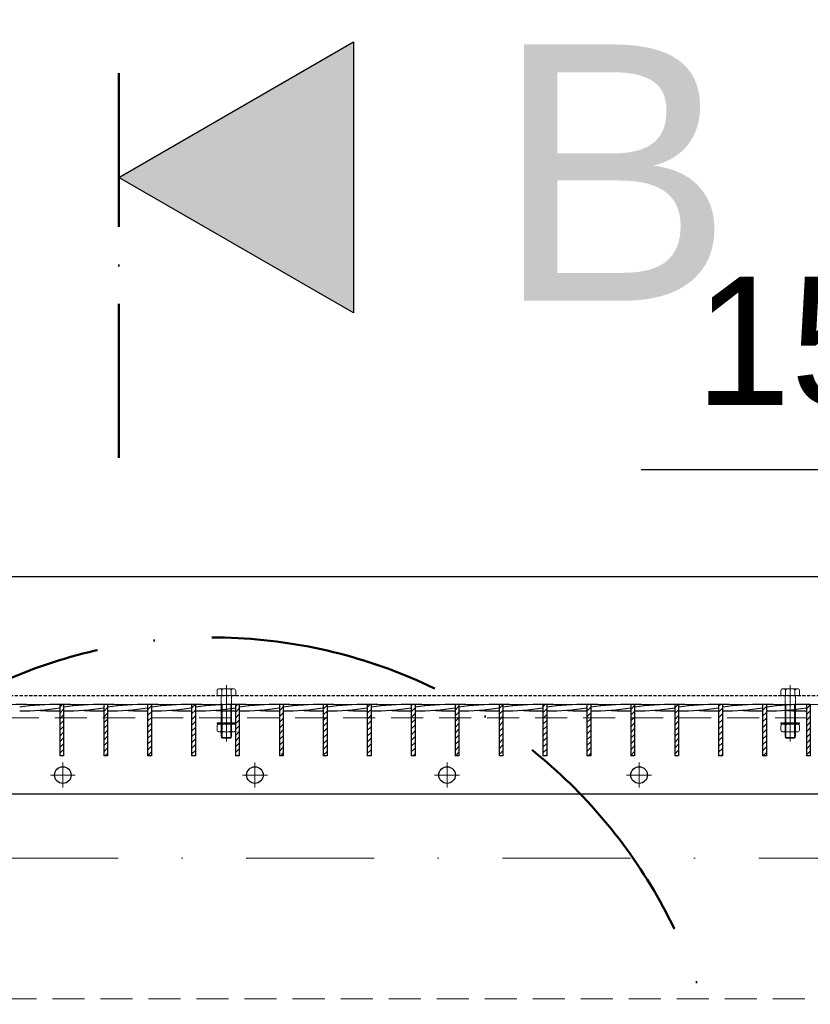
# Model space of a CAD drawing. Header units: millimetres. Extents: x -6179 to 18141, y -8419 to 8561.
# Tile 559 of 579: x 2011 to 2628, y 3433 to 4202. Entities that reach past the tile are written whole.
import ezdxf

# ---------------------------------------------------------------- set-up
doc = ezdxf.new("R2010")
doc.units = ezdxf.units.MM
for name, pattern in [('ACAD_ISO10W100', [18, 12, -3, 0, -3]), ('DASHDOT', [1, 0.5, -0.25, 0, -0.25]), ('HIDDEN', [0.375, 0.25, -0.125]), ('STRICHPUNKT', [25.4, 12.7, -6.35, 0, -6.35])]:
    doc.linetypes.add(name, pattern=pattern)
for name, color, linetype, lineweight in [('Bemaßung', 7, 'Continuous', 9), ('Dübel', 7, 'Continuous', 9), ('Geländer', 7, 'Continuous', 25), ('Mutter M12', 7, 'Continuous', 9), ('Schraffur Stahl', 7, 'Continuous', 5), ('Schrauben M12', 7, 'Continuous', 9), ('Stufen&Podest', 7, 'Continuous', 9), ('Tragegurt', 7, 'Continuous', 20)]:
    doc.layers.add(name, color=color, linetype=linetype, lineweight=lineweight)
doc.layers.add('Beschriftung', color=7, linetype='Continuous')
doc.layers.add('POL_Bema', color=7, linetype='Continuous')
doc.styles.add('LBB3.5M1000', font='isocp.shx', dxfattribs={"height": 3.5})
doc.dimstyles.new('DIN', dxfattribs={"dimtxt": 2.5, "dimasz": 2.5, "dimexe": 1.25, "dimexo": 0.625, "dimtad": 1, "dimtih": 1, "dimdec": 4, "dimdsep": 46, "dimlunit": 6, "dimtxsty": 'Standard', "dimcen": 2.5, "dimadec": 0, "dimazin": 0, "dimtfac": 1, "dimtdec": 4, "dimtmove": 0, "dimatfit": 3, "dimfxl": 0, "dimtvp": 1, "dimtolj": 1, "dimtzin": 0, "dimarcsym": 0})

# ---------------------------------------------------------------- blocks, each defined once
blk = doc.blocks.new('_Oblique')
at = {"layer": 'POL_Bema', "color": 0, "lineweight": -2}
blk.add_line((-0.5, -0.5), (0.5, 0.5), dxfattribs=at)
blk = doc.blocks.new('*D45')
at = {"layer": 'Bemaßung', "color": 0, "lineweight": -2}
for p, q in [((2929.38, 3717.21), (2929.38, 3900.41)), ((2779.38, 3850.41), (2496.05, 3850.41)), ((2929.38, 3850.41), (2779.38, 3850.41))]:
    blk.add_line(p, q, dxfattribs=at)
at = {"layer": 'DEFPOINTS', "color": 0}
for p in [(2779.38, 3850.41), (2779.38, 3850.41), (2929.38, 3667.21)]:
    blk.add_point(p, dxfattribs=at)
at = {"layer": 'Bemaßung', "color": 0, "lineweight": -2, "xscale": 50, "yscale": 50, "zscale": 50, "rotation": 180}
blk.add_blockref('_Oblique', (2779.38, 3850.41), dxfattribs=at)
at = {"layer": 'Bemaßung', "color": 0, "lineweight": -2, "xscale": 50, "yscale": 50, "zscale": 50}
blk.add_blockref('_Oblique', (2929.38, 3850.41), dxfattribs=at)
at = {"layer": 'Bemaßung', "color": 0, "insert": (2612.71, 3950.41), "char_height": 100, "attachment_point": 5}
blk.add_mtext('\\A1;15', dxfattribs=at)
blk = doc.blocks.new('*D47')
at = {"layer": 'Bemaßung', "color": 0, "lineweight": -2}
for p, q in [((1359.38, 4967.21), (1359.38, 5978.69)), ((2929.38, 4967.21), (2929.38, 5978.69)), ((2929.38, 5928.69), (1359.38, 5928.69))]:
    blk.add_line(p, q, dxfattribs=at)
at = {"layer": 'DEFPOINTS', "color": 0}
for p in [(1359.38, 5928.69), (1359.38, 3667.21), (2929.38, 3667.21)]:
    blk.add_point(p, dxfattribs=at)
at = {"layer": 'Bemaßung', "color": 0, "lineweight": -2, "xscale": 50, "yscale": 50, "zscale": 50, "rotation": 180}
blk.add_blockref('_Oblique', (1359.38, 5928.69), dxfattribs=at)
at = {"layer": 'Bemaßung', "color": 0, "lineweight": -2, "xscale": 50, "yscale": 50, "zscale": 50}
blk.add_blockref('_Oblique', (2929.38, 5928.69), dxfattribs=at)
at = {"layer": 'Bemaßung', "color": 0, "insert": (2144.38, 6028.69), "char_height": 100, "attachment_point": 5}
blk.add_mtext('\\A1;157', dxfattribs=at)

msp = doc.modelspace()

# ---------------------------------------------------------------- hatches: boundary and pattern name
at = {"layer": 'Bemaßung'}
h = msp.add_hatch(color=256, dxfattribs=at)
h.dxf.hatch_style = 1
h.paths.add_polyline_path([(2271.37433, 3972.86957), (2088.23042, 4078.60776), (2271.37433, 4184.34594)])
at = {"layer": 'Schraffur Stahl'}
h = msp.add_hatch(dxfattribs=at)
h.set_pattern_fill('ANSI31', color=256, angle=180, style=0)
h.set_pattern_definition([(225, (-14936772.0048, 2495963.7864), (2.2450640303, -2.2450640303), [])])
h.paths.add_polyline_path([(2044.98052, 3667.207), (2044.98052, 3627.207), (2041.98052, 3627.207), (2041.98052, 3667.207)], flags=0)
h = msp.add_hatch(dxfattribs=at)
h.set_pattern_fill('ANSI31', color=256, angle=180, style=0)
h.set_pattern_definition([(225, (-14936806.3048, 2495963.7864), (2.2450640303, -2.2450640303), [])])
h.paths.add_polyline_path([(2079.28052, 3667.207), (2079.28052, 3627.207), (2076.28052, 3627.207), (2076.28052, 3667.207)], flags=0)
h = msp.add_hatch(dxfattribs=at)
h.set_pattern_fill('ANSI31', color=256, angle=180, style=0)
h.set_pattern_definition([(225, (-14936840.6048, 2495963.7864), (2.2450640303, -2.2450640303), [])])
h.paths.add_polyline_path([(2113.58052, 3667.207), (2113.58052, 3627.207), (2110.58052, 3627.207), (2110.58052, 3667.207)], flags=0)
h = msp.add_hatch(dxfattribs=at)
h.set_pattern_fill('ANSI31', color=256, angle=180, style=0)
h.set_pattern_definition([(225, (-14936874.9048, 2495963.7864), (2.2450640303, -2.2450640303), [])])
h.paths.add_polyline_path([(2147.88052, 3667.207), (2147.88052, 3627.207), (2144.88052, 3627.207), (2144.88052, 3667.207)], flags=0)
h = msp.add_hatch(dxfattribs=at)
h.set_pattern_fill('ANSI31', color=256, angle=180, style=0)
h.set_pattern_definition([(225, (-14936909.2048, 2495963.7864), (2.2450640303, -2.2450640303), [])])
h.paths.add_polyline_path([(2182.18052, 3667.207), (2182.18052, 3627.207), (2179.18052, 3627.207), (2179.18052, 3667.207)], flags=0)
h = msp.add_hatch(dxfattribs=at)
h.set_pattern_fill('ANSI31', color=256, angle=180, style=0)
h.set_pattern_definition([(225, (-14936943.5048, 2495963.7864), (2.2450640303, -2.2450640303), [])])
h.paths.add_polyline_path([(2216.48052, 3667.207), (2216.48052, 3627.207), (2213.48052, 3627.207), (2213.48052, 3667.207)], flags=0)
h = msp.add_hatch(dxfattribs=at)
h.set_pattern_fill('ANSI31', color=256, angle=180, style=0)
h.set_pattern_definition([(225, (-14936977.8048, 2495963.7864), (2.2450640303, -2.2450640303), [])])
h.paths.add_polyline_path([(2250.78052, 3667.207), (2250.78052, 3627.207), (2247.78052, 3627.207), (2247.78052, 3667.207)], flags=0)
h = msp.add_hatch(dxfattribs=at)
h.set_pattern_fill('ANSI31', color=256, angle=180, style=0)
h.set_pattern_definition([(225, (-14937012.1048, 2495963.7864), (2.2450640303, -2.2450640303), [])])
h.paths.add_polyline_path([(2285.08052, 3667.207), (2285.08052, 3627.207), (2282.08052, 3627.207), (2282.08052, 3667.207)], flags=0)
h = msp.add_hatch(dxfattribs=at)
h.set_pattern_fill('ANSI31', color=256, angle=180, style=0)
h.set_pattern_definition([(225, (-14937046.4048, 2495963.7864), (2.2450640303, -2.2450640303), [])])
h.paths.add_polyline_path([(2319.38052, 3667.207), (2319.38052, 3627.207), (2316.38052, 3627.207), (2316.38052, 3667.207)], flags=0)
h = msp.add_hatch(dxfattribs=at)
h.set_pattern_fill('ANSI31', color=256, angle=180, style=0)
h.set_pattern_definition([(225, (-14937080.7048, 2495963.7864), (2.2450640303, -2.2450640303), [])])
h.paths.add_polyline_path([(2353.68052, 3667.207), (2353.68052, 3627.207), (2350.68052, 3627.207), (2350.68052, 3667.207)], flags=0)
h = msp.add_hatch(dxfattribs=at)
h.set_pattern_fill('ANSI31', color=256, angle=180, style=0)
h.set_pattern_definition([(225, (-14937115.0048, 2495963.7864), (2.2450640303, -2.2450640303), [])])
h.paths.add_polyline_path([(2387.98052, 3667.207), (2387.98052, 3627.207), (2384.98052, 3627.207), (2384.98052, 3667.207)], flags=0)
h = msp.add_hatch(dxfattribs=at)
h.set_pattern_fill('ANSI31', color=256, angle=180, style=0)
h.set_pattern_definition([(225, (-14937149.3048, 2495963.7864), (2.2450640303, -2.2450640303), [])])
h.paths.add_polyline_path([(2422.28052, 3667.207), (2422.28052, 3627.207), (2419.28052, 3627.207), (2419.28052, 3667.207)], flags=0)
h = msp.add_hatch(dxfattribs=at)
h.set_pattern_fill('ANSI31', color=256, angle=180, style=0)
h.set_pattern_definition([(225, (-14937183.6048, 2495963.7864), (2.2450640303, -2.2450640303), [])])
h.paths.add_polyline_path([(2456.58052, 3667.207), (2456.58052, 3627.207), (2453.58052, 3627.207), (2453.58052, 3667.207)], flags=0)
h = msp.add_hatch(dxfattribs=at)
h.set_pattern_fill('ANSI31', color=256, angle=180, style=0)
h.set_pattern_definition([(225, (-14937217.9048, 2495963.7864), (2.2450640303, -2.2450640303), [])])
h.paths.add_polyline_path([(2490.88052, 3667.207), (2490.88052, 3627.207), (2487.88052, 3627.207), (2487.88052, 3667.207)], flags=0)
h = msp.add_hatch(dxfattribs=at)
h.set_pattern_fill('ANSI31', color=256, angle=180, style=0)
h.set_pattern_definition([(225, (-14937252.2048, 2495963.7864), (2.2450640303, -2.2450640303), [])])
h.paths.add_polyline_path([(2525.18052, 3667.207), (2525.18052, 3627.207), (2522.18052, 3627.207), (2522.18052, 3667.207)], flags=0)
h = msp.add_hatch(dxfattribs=at)
h.set_pattern_fill('ANSI31', color=256, angle=180, style=0)
h.set_pattern_definition([(225, (-14937286.5048, 2495963.7864), (2.2450640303, -2.2450640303), [])])
h.paths.add_polyline_path([(2559.48052, 3667.207), (2559.48052, 3627.207), (2556.48052, 3627.207), (2556.48052, 3667.207)], flags=0)
h = msp.add_hatch(dxfattribs=at)
h.set_pattern_fill('ANSI31', color=256, angle=180, style=0)
h.set_pattern_definition([(225, (-14937320.8048, 2495963.7864), (2.2450640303, -2.2450640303), [])])
h.paths.add_polyline_path([(2593.78052, 3667.207), (2593.78052, 3627.207), (2590.78052, 3627.207), (2590.78052, 3667.207)], flags=0)
h = msp.add_hatch(dxfattribs=at)
h.set_pattern_fill('ANSI31', color=256, angle=180, style=0)
h.set_pattern_definition([(225, (-14937355.1048, 2495963.7864), (2.2450640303, -2.2450640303), [])])
h.paths.add_polyline_path([(2628.08052, 3667.207), (2628.08052, 3627.207), (2625.08052, 3627.207), (2625.08052, 3667.207)], flags=0)

# ---------------------------------------------------------------- linework, layer by layer
at = {"linetype": 'ACAD_ISO10W100', "lineweight": 50, "ltscale": 10}
msp.add_line((2088.23042, 4159.95154), (2088.23042, 3831.66685), dxfattribs=at)
msp.add_lwpolyline([(2088.23042, 4078.60776), (2271.37433, 4184.34594), (2271.37433, 3972.86957)], close=True)
at = {"linetype": 'ACAD_ISO10W100', "lineweight": 50, "ltscale": 15}
msp.add_circle((2160.27212, 3318.51395), 401.06209, dxfattribs=at)
at = {"layer": 'Dübel', "linetype": 'DASHDOT', "lineweight": 9, "ltscale": 200}
msp.add_line((1587.28679, 3547.207), (2887.28679, 3547.207), dxfattribs=at)
at = {"layer": 'Geländer'}
msp.add_line((1664.45863, 3767.207), (2699.88052, 3767.207), dxfattribs=at)
at = {"layer": 'Geländer', "linetype": 'HIDDEN', "ltscale": 10}
msp.add_line((1631.83599, 3674.207), (2712.38052, 3674.207), dxfattribs=at)
at = {"layer": 'Mutter M12', "linetype": 'HIDDEN'}
for p, q in [((2166.46182, 3651.9317), (2166.78503, 3651.9317)), ((2166.46182, 3651.9317), (2177.75469, 3651.9317)), ((2177.75469, 3651.9317), (2177.43147, 3651.9317)), ((2606.73408, 3651.9317), (2607.0573, 3651.9317)), ((2606.73408, 3651.9317), (2618.02696, 3651.9317)), ((2618.02696, 3651.9317), (2617.70374, 3651.9317)), ((2164.79515, 3650.26504), (2164.79515, 3647.59892)), ((2166.46182, 3645.93225), (2166.78503, 3645.93225)), ((2166.46182, 3645.93225), (2177.75469, 3645.93225)), ((2168.4517, 3650.26504), (2168.4517, 3647.59892)), ((2175.7648, 3650.26504), (2175.7648, 3647.59892)), ((2177.75469, 3645.93225), (2177.43147, 3645.93225)), ((2179.42136, 3647.59892), (2179.42136, 3650.26504)), ((2605.06742, 3650.26504), (2605.06742, 3647.59892)), ((2606.73408, 3645.93225), (2607.0573, 3645.93225)), ((2606.73408, 3645.93225), (2618.02696, 3645.93225)), ((2608.72397, 3650.26504), (2608.72397, 3647.59892)), ((2616.03707, 3650.26504), (2616.03707, 3647.59892)), ((2618.02696, 3645.93225), (2617.70374, 3645.93225)), ((2619.69362, 3647.59892), (2619.69362, 3650.26504))]:
    msp.add_line(p, q, dxfattribs=at)
for centre, start, end in [((2166.46182, 3650.26504), 90, 180), ((2166.78503, 3650.26504), 360, 90), ((2170.11837, 3650.26504), 90, 180), ((2174.09814, 3650.26504), 360, 90), ((2177.43147, 3650.26504), 90, 180), ((2177.75469, 3650.26504), 360, 90), ((2606.73408, 3650.26504), 90, 180), ((2607.0573, 3650.26504), 360, 90), ((2610.39063, 3650.26504), 90, 180), ((2614.3704, 3650.26504), 360, 90), ((2617.70374, 3650.26504), 90, 180), ((2618.02696, 3650.26504), 360, 90), ((2166.46182, 3647.59892), 180, 270), ((2166.78503, 3647.59892), 270, 360), ((2170.11837, 3647.59892), 180, 270), ((2174.09814, 3647.59892), 270, 360), ((2177.43147, 3647.59892), 180, 270), ((2177.75469, 3647.59892), 270, 360), ((2606.73408, 3647.59892), 180, 270), ((2607.0573, 3647.59892), 270, 360), ((2610.39063, 3647.59892), 180, 270), ((2614.3704, 3647.59892), 270, 360), ((2617.70374, 3647.59892), 180, 270), ((2618.02696, 3647.59892), 270, 360)]:
    msp.add_arc(centre, 1.66667, start, end, dxfattribs=at)
at = {"layer": 'Schrauben M12', "linetype": 'STRICHPUNKT', "lineweight": 9, "ltscale": 10}
for p, q in [((2172.10825, 3638.33816), (2172.10825, 3682.44817)), ((2612.38052, 3638.33816), (2612.38052, 3682.44817))]:
    msp.add_line(p, q, dxfattribs=at)
at = {"layer": 'Schrauben M12', "linetype": 'HIDDEN'}
for p, q in [((2164.79515, 3677.87367), (2164.79515, 3674.207)), ((2167.30825, 3674.207), (2164.79515, 3674.207)), ((2166.46182, 3679.54033), (2166.78503, 3679.54033)), ((2177.75469, 3679.54033), (2166.46182, 3679.54033)), ((2167.30825, 3674.207), (2179.42136, 3674.207)), ((2168.10825, 3673.407), (2168.10825, 3641.5905)), ((2168.4517, 3677.87367), (2168.4517, 3674.207)), ((2170.11837, 3679.54033), (2174.09814, 3679.54033)), ((2175.7648, 3677.87367), (2175.7648, 3674.207)), ((2176.10825, 3673.407), (2176.10825, 3641.5905)), ((2177.75469, 3679.54033), (2177.43147, 3679.54033)), ((2179.42136, 3677.87367), (2179.42136, 3674.207)), ((2605.06742, 3677.87367), (2605.06742, 3674.207)), ((2607.58052, 3674.207), (2605.06742, 3674.207)), ((2606.73408, 3679.54033), (2607.0573, 3679.54033)), ((2618.02696, 3679.54033), (2606.73408, 3679.54033)), ((2607.58052, 3674.207), (2619.69362, 3674.207)), ((2608.38052, 3673.407), (2608.38052, 3641.5905)), ((2608.72397, 3677.87367), (2608.72397, 3674.207)), ((2610.39063, 3679.54033), (2614.3704, 3679.54033)), ((2616.03707, 3677.87367), (2616.03707, 3674.207)), ((2616.38052, 3673.407), (2616.38052, 3641.5905)), ((2618.02696, 3679.54033), (2617.70374, 3679.54033)), ((2619.69362, 3677.87367), (2619.69362, 3674.207)), ((2176.10825, 3667.207), (2168.10825, 3667.207)), ((2616.38052, 3667.207), (2608.38052, 3667.207)), ((2168.77492, 3640.92384), (2168.10825, 3641.5905)), ((2175.44159, 3640.92384), (2168.77492, 3640.92384)), ((2176.10825, 3641.5905), (2175.44159, 3640.92384)), ((2609.04719, 3640.92384), (2608.38052, 3641.5905)), ((2615.71385, 3640.92384), (2609.04719, 3640.92384)), ((2616.38052, 3641.5905), (2615.71385, 3640.92384))]:
    msp.add_line(p, q, dxfattribs=at)
at = {"layer": 'Schrauben M12', "linetype": 'HIDDEN', "lineweight": 9}
for p, q in [((2168.77492, 3667.207), (2168.10825, 3667.87367)), ((2168.77492, 3667.207), (2168.77492, 3640.92384)), ((2175.44159, 3667.207), (2176.10825, 3667.87367)), ((2175.44159, 3667.207), (2175.44159, 3640.92384)), ((2609.04719, 3667.207), (2608.38052, 3667.87367)), ((2609.04719, 3667.207), (2609.04719, 3640.92384)), ((2615.71385, 3667.207), (2616.38052, 3667.87367)), ((2615.71385, 3667.207), (2615.71385, 3640.92384)), ((2179.33787, 3652.98297), (2164.87864, 3652.98297)), ((2164.87864, 3652.31631), (2164.87864, 3652.98297)), ((2179.33787, 3652.31631), (2164.87864, 3652.31631)), ((2164.87864, 3652.31631), (2165.33971, 3651.9317)), ((2178.8768, 3651.9317), (2165.33971, 3651.9317)), ((2179.33787, 3652.31631), (2178.8768, 3651.9317)), ((2179.33787, 3652.31631), (2179.33787, 3652.98297)), ((2619.61014, 3652.98297), (2605.1509, 3652.98297)), ((2605.1509, 3652.31631), (2605.1509, 3652.98297)), ((2619.61014, 3652.31631), (2605.1509, 3652.31631)), ((2605.1509, 3652.31631), (2605.61197, 3651.9317)), ((2619.14906, 3651.9317), (2605.61197, 3651.9317)), ((2619.61014, 3652.31631), (2619.14906, 3651.9317)), ((2619.61014, 3652.31631), (2619.61014, 3652.98297)), ((2176.10825, 3641.5905), (2168.10825, 3641.5905)), ((2616.38052, 3641.5905), (2608.38052, 3641.5905))]:
    msp.add_line(p, q, dxfattribs=at)
at = {"layer": 'Schrauben M12', "linetype": 'HIDDEN'}
for centre, radius, start, end in [((2166.46182, 3677.87367), 1.66667, 90, 180), ((2166.78503, 3677.87367), 1.66667, 360, 90), ((2167.30825, 3673.407), 0.8, 360, 90), ((2170.11837, 3677.87367), 1.66667, 90, 180), ((2174.09814, 3677.87367), 1.66667, 360, 90), ((2177.43147, 3677.87367), 1.66667, 90, 180), ((2176.90825, 3673.407), 0.8, 90, 180), ((2177.75469, 3677.87367), 1.66667, 360, 90), ((2606.73408, 3677.87367), 1.66667, 90, 180), ((2607.0573, 3677.87367), 1.66667, 360, 90), ((2607.58052, 3673.407), 0.8, 360, 90), ((2610.39063, 3677.87367), 1.66667, 90, 180), ((2614.3704, 3677.87367), 1.66667, 360, 90), ((2617.70374, 3677.87367), 1.66667, 90, 180), ((2617.18052, 3673.407), 0.8, 90, 180), ((2618.02696, 3677.87367), 1.66667, 360, 90)]:
    msp.add_arc(centre, radius, start, end, dxfattribs=at)
at = {"layer": 'Stufen&Podest', "lineweight": 30}
for p, q in [((2010.68052, 3667.207), (2007.68052, 3667.207)), ((2041.98052, 3667.207), (2041.98052, 3627.207)), ((2044.98052, 3667.207), (2041.98052, 3667.207)), ((2044.98052, 3667.207), (2044.98052, 3627.207)), ((2076.28052, 3667.207), (2076.28052, 3627.207)), ((2079.28052, 3667.207), (2076.28052, 3667.207)), ((2079.28052, 3667.207), (2079.28052, 3627.207)), ((2110.58052, 3667.207), (2110.58052, 3627.207)), ((2113.58052, 3667.207), (2110.58052, 3667.207)), ((2113.58052, 3667.207), (2113.58052, 3627.207)), ((2144.88052, 3667.207), (2144.88052, 3627.207)), ((2147.88052, 3667.207), (2144.88052, 3667.207)), ((2147.88052, 3667.207), (2147.88052, 3627.207)), ((2179.18052, 3667.207), (2179.18052, 3627.207)), ((2182.18052, 3667.207), (2179.18052, 3667.207)), ((2182.18052, 3667.207), (2182.18052, 3627.207)), ((2213.48052, 3667.207), (2213.48052, 3627.207)), ((2216.48052, 3667.207), (2213.48052, 3667.207)), ((2216.48052, 3667.207), (2216.48052, 3627.207)), ((2247.78052, 3667.207), (2247.78052, 3627.207)), ((2250.78052, 3667.207), (2247.78052, 3667.207)), ((2250.78052, 3667.207), (2250.78052, 3627.207)), ((2282.08052, 3667.207), (2282.08052, 3627.207)), ((2285.08052, 3667.207), (2282.08052, 3667.207)), ((2285.08052, 3667.207), (2285.08052, 3627.207)), ((2316.38052, 3667.207), (2316.38052, 3627.207)), ((2319.38052, 3667.207), (2316.38052, 3667.207)), ((2319.38052, 3667.207), (2319.38052, 3627.207)), ((2350.68052, 3667.207), (2350.68052, 3627.207)), ((2353.68052, 3667.207), (2350.68052, 3667.207)), ((2353.68052, 3667.207), (2353.68052, 3627.207)), ((2384.98052, 3667.207), (2384.98052, 3627.207)), ((2387.98052, 3667.207), (2384.98052, 3667.207)), ((2387.98052, 3667.207), (2387.98052, 3627.207)), ((2419.28052, 3667.207), (2419.28052, 3627.207)), ((2422.28052, 3667.207), (2419.28052, 3667.207)), ((2422.28052, 3667.207), (2422.28052, 3627.207)), ((2453.58052, 3667.207), (2453.58052, 3627.207)), ((2456.58052, 3667.207), (2453.58052, 3667.207)), ((2456.58052, 3667.207), (2456.58052, 3627.207)), ((2487.88052, 3667.207), (2487.88052, 3627.207)), ((2490.88052, 3667.207), (2487.88052, 3667.207)), ((2490.88052, 3667.207), (2490.88052, 3627.207)), ((2522.18052, 3667.207), (2522.18052, 3627.207)), ((2525.18052, 3667.207), (2522.18052, 3667.207)), ((2525.18052, 3667.207), (2525.18052, 3627.207)), ((2556.48052, 3667.207), (2556.48052, 3627.207)), ((2559.48052, 3667.207), (2556.48052, 3667.207)), ((2559.48052, 3667.207), (2559.48052, 3627.207)), ((2590.78052, 3667.207), (2590.78052, 3627.207)), ((2593.78052, 3667.207), (2590.78052, 3667.207)), ((2593.78052, 3667.207), (2593.78052, 3627.207)), ((2625.08052, 3667.207), (2625.08052, 3637.207)), ((2628.08052, 3667.207), (2625.08052, 3667.207)), ((2625.08052, 3667.207), (2625.08052, 3627.207)), ((2628.08052, 3667.207), (2628.08052, 3627.207)), ((2044.98052, 3627.207), (2041.98052, 3627.207)), ((2079.28052, 3627.207), (2076.28052, 3627.207)), ((2113.58052, 3627.207), (2110.58052, 3627.207)), ((2147.88052, 3627.207), (2144.88052, 3627.207)), ((2182.18052, 3627.207), (2179.18052, 3627.207)), ((2216.48052, 3627.207), (2213.48052, 3627.207)), ((2250.78052, 3627.207), (2247.78052, 3627.207)), ((2285.08052, 3627.207), (2282.08052, 3627.207)), ((2319.38052, 3627.207), (2316.38052, 3627.207)), ((2353.68052, 3627.207), (2350.68052, 3627.207)), ((2387.98052, 3627.207), (2384.98052, 3627.207)), ((2422.28052, 3627.207), (2419.28052, 3627.207)), ((2456.58052, 3627.207), (2453.58052, 3627.207)), ((2490.88052, 3627.207), (2487.88052, 3627.207)), ((2525.18052, 3627.207), (2522.18052, 3627.207)), ((2559.48052, 3627.207), (2556.48052, 3627.207)), ((2593.78052, 3627.207), (2590.78052, 3627.207)), ((2628.08052, 3627.207), (2625.08052, 3627.207)), ((2929.38052, 3597.207), (1389.38052, 3597.207))]:
    msp.add_line(p, q, dxfattribs=at)
at = {"layer": 'Stufen&Podest', "linetype": 'STRICHPUNKT', "lineweight": 9, "ltscale": 10}
for p, q in [((2044.38052, 3602.49091), (2044.38052, 3621.92309)), ((2194.38052, 3602.49091), (2194.38052, 3621.92309)), ((2344.38052, 3602.49091), (2344.38052, 3621.92309)), ((2494.38052, 3602.49091), (2494.38052, 3621.92309)), ((2034.66443, 3612.207), (2054.09661, 3612.207)), ((2184.66443, 3612.207), (2204.09661, 3612.207)), ((2334.66443, 3612.207), (2354.09661, 3612.207)), ((2484.66443, 3612.207), (2504.09661, 3612.207))]:
    msp.add_line(p, q, dxfattribs=at)
at = {"layer": 'Stufen&Podest', "lineweight": 30}
for centre in [(2044.38052, 3612.207), (2194.38052, 3612.207), (2344.38052, 3612.207), (2494.38052, 3612.207)]:
    msp.add_circle(centre, 6.5, dxfattribs=at)
for centre, start, end in [((2039.67952, 3462.22874), 89.35684827, 98.1326063), ((2009.98152, 3462.21701), 85.86862889, 89.80462661), ((2073.97952, 3462.22874), 89.35684827, 98.13260629), ((2044.28152, 3462.21701), 85.8686289, 89.80462661), ((2108.27952, 3462.22874), 89.35684827, 98.1326063), ((2078.58152, 3462.21701), 85.86862889, 89.80462661), ((2142.57952, 3462.22874), 89.35684827, 98.13260629), ((2112.88152, 3462.21701), 85.8686289, 89.80462661), ((2176.87952, 3462.22874), 89.35684827, 98.1326063), ((2147.18152, 3462.21701), 85.86862889, 89.80462661), ((2211.17952, 3462.22874), 89.35684827, 98.13260629), ((2181.48152, 3462.21701), 85.8686289, 89.80462661), ((2245.47952, 3462.22874), 89.35684827, 98.1326063), ((2215.78152, 3462.21701), 85.86862889, 89.80462661), ((2279.77952, 3462.22874), 89.35684827, 98.13260629), ((2250.08152, 3462.21701), 85.8686289, 89.80462661), ((2314.07952, 3462.22874), 89.35684827, 98.1326063), ((2284.38152, 3462.21701), 85.86862889, 89.80462661), ((2348.37952, 3462.22874), 89.35684827, 98.13260629), ((2318.68152, 3462.21701), 85.8686289, 89.80462661), ((2382.67952, 3462.22874), 89.35684827, 98.1326063), ((2352.98152, 3462.21701), 85.86862889, 89.80462661), ((2416.97952, 3462.22874), 89.35684827, 98.13260629), ((2387.28152, 3462.21701), 85.8686289, 89.80462661), ((2451.27952, 3462.22874), 89.35684827, 98.1326063), ((2421.58152, 3462.21701), 85.86862889, 89.80462661), ((2485.57952, 3462.22874), 89.35684827, 98.13260629), ((2455.88152, 3462.21701), 85.8686289, 89.80462661), ((2519.87952, 3462.22874), 89.35684827, 98.1326063), ((2490.18152, 3462.21701), 85.86862889, 89.80462661), ((2554.17952, 3462.22874), 89.35684827, 98.13260629), ((2524.48152, 3462.21701), 85.8686289, 89.80462661), ((2588.47952, 3462.22874), 89.35684827, 98.1326063), ((2558.78152, 3462.21701), 85.86862889, 89.80462661), ((2622.77952, 3462.22874), 89.35684827, 98.13260629), ((2593.08152, 3462.21701), 85.8686289, 89.80462661), ((2009.98152, 3867.17354), 270.19537315, 278.98056321), ((2039.67952, 3867.18526), 265.86862905, 270.64315173), ((2044.28152, 3867.17354), 270.19537315, 278.98056321), ((2073.97952, 3867.18526), 265.86862909, 270.64315173), ((2078.58152, 3867.17354), 270.19537315, 278.98056321), ((2108.27952, 3867.18526), 265.86862905, 270.64315173), ((2112.88152, 3867.17354), 270.19537315, 278.98056321), ((2142.57952, 3867.18526), 265.86862909, 270.64315173), ((2147.18152, 3867.17354), 270.19537315, 278.98056321), ((2176.87952, 3867.18526), 265.86862905, 270.64315173), ((2181.48152, 3867.17354), 270.19537315, 278.98056321), ((2211.17952, 3867.18526), 265.86862909, 270.64315173), ((2215.78152, 3867.17354), 270.19537315, 278.98056321), ((2245.47952, 3867.18526), 265.86862905, 270.64315173), ((2250.08152, 3867.17354), 270.19537315, 278.98056321), ((2279.77952, 3867.18526), 265.86862909, 270.64315173), ((2284.38152, 3867.17354), 270.19537315, 278.98056321), ((2314.07952, 3867.18526), 265.86862905, 270.64315173), ((2318.68152, 3867.17354), 270.19537315, 278.98056321), ((2348.37952, 3867.18526), 265.86862909, 270.64315173), ((2352.98152, 3867.17354), 270.19537315, 278.98056321), ((2382.67952, 3867.18526), 265.86862905, 270.64315173), ((2387.28152, 3867.17354), 270.19537315, 278.98056321), ((2416.97952, 3867.18526), 265.86862909, 270.64315173), ((2421.58152, 3867.17354), 270.19537315, 278.98056321), ((2451.27952, 3867.18526), 265.86862905, 270.64315173), ((2455.88152, 3867.17354), 270.19537315, 278.98056321), ((2485.57952, 3867.18526), 265.86862909, 270.64315173), ((2490.18152, 3867.17354), 270.19537315, 278.98056321), ((2519.87952, 3867.18526), 265.86862905, 270.64315173), ((2524.48152, 3867.17354), 270.19537315, 278.98056321), ((2554.17952, 3867.18526), 265.86862909, 270.64315173), ((2558.78152, 3867.17354), 270.19537315, 278.98056321), ((2588.47952, 3867.18526), 265.86862905, 270.64315173), ((2593.08152, 3867.17354), 270.19537315, 278.98056321), ((2622.77952, 3867.18526), 265.86862909, 270.64315173)]:
    msp.add_arc(centre, 204.99118, start, end, dxfattribs=at)
at = {"layer": 'Tragegurt'}
msp.add_line((1629.38052, 3667.207), (2929.38052, 3667.207), dxfattribs=at)
at = {"layer": 'Tragegurt', "linetype": 'HIDDEN', "ltscale": 100}
for p, q in [((1625.7324, 3656.807), (2925.7324, 3656.807)), ((1548.84119, 3437.607), (2848.84119, 3437.607))]:
    msp.add_line(p, q, dxfattribs=at)

# ---------------------------------------------------------------- texts
at = {"layer": 'Beschriftung', "insert": (2381.54437, 4182.39882, -475.00001), "char_height": 200, "width": 216.1635874, "attachment_point": 1, "style": 'LBB3.5M1000'}
msp.add_mtext('{\\fArial|b0|i0|c0|p34;B}', dxfattribs=at)

# ---------------------------------------------------------------- dimensions: what is measured, and where the dimension line sits
at = {"layer": 'Bemaßung'}
for base, p2, text, override, picture, middle in [((1359.38052, 5928.69125), (1359.38052, 3667.207), '157', {"dimscale": 100, "dimtxt": 1, "dimasz": 0.5, "dimexe": 0.5, "dimexo": 13, "dimgap": 0.5, "dimtih": 0, "dimdec": 2, "dimblk1": 'Oblique', "dimblk2": 'Oblique', "dimsah": 1, "dimtmove": 2}, '*D47', (2144.38052, 6028.69125)), ((2779.38052, 3850.40954), (2779.38052, 3850.40954), '15', {"dimscale": 100, "dimtxt": 1, "dimasz": 0.5, "dimexe": 0.5, "dimexo": 0.5, "dimgap": 0.5, "dimtih": 0, "dimdec": 2, "dimblk1": 'Oblique', "dimblk2": 'Oblique', "dimsah": 1}, '*D45', (2612.71385, 3950.40954))]:
    dim = msp.add_linear_dim(base=base, p1=(2929.38052, 3667.207), p2=p2, text=text, dimstyle='DIN', override=override, dxfattribs=at)
    dim.commit()
    dim.dimension.update_dxf_attribs({"geometry": picture, "text_midpoint": middle})

doc.saveas('drawing.dxf')
